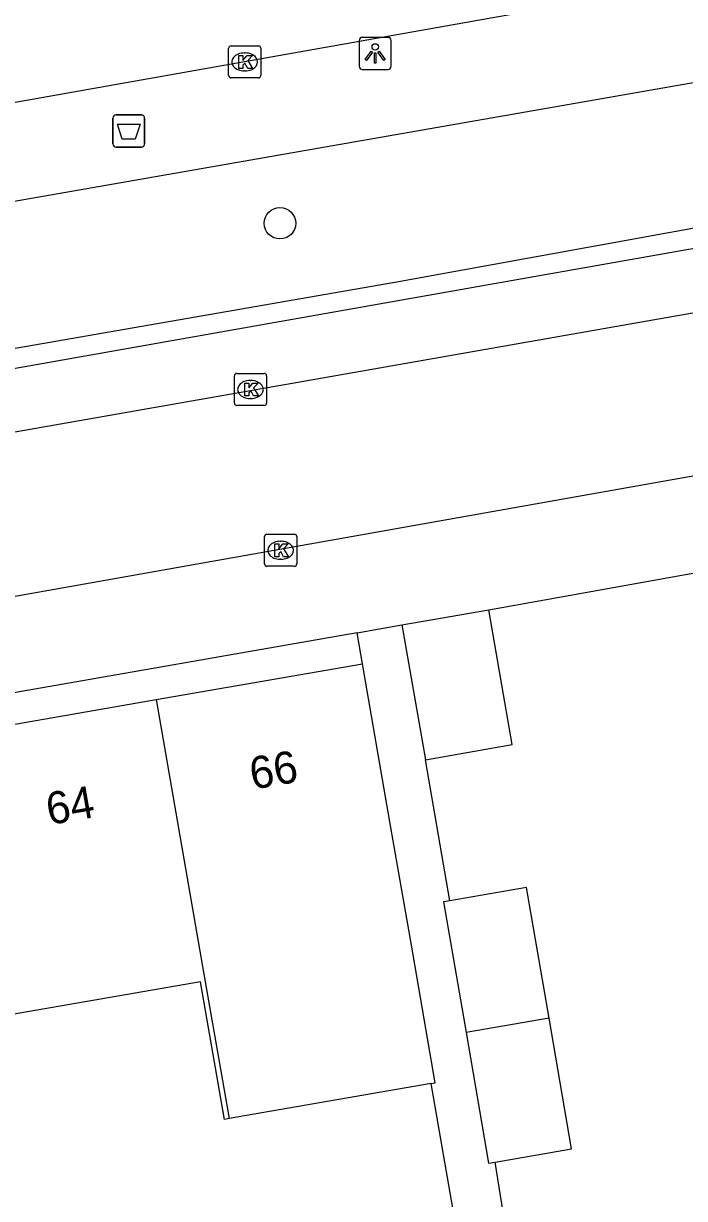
# Model space of a CAD drawing. Extents: x 162880 to 165536, y 384011 to 385179.
# Drawn here: x 164319.23 to 164339.81, y 384721.49 to 384758.06 of the extents above; entities that cross this region are included whole.
import ezdxf

# ---------------------------------------------------------------- set-up
doc = ezdxf.new("R2010")
doc.units = 0
for name, color, linetype in [('IMGEO_Afvalbak', 7, 'Continuous'), ('IMGEO_Boom', 7, 'Continuous'), ('IMGEO_Kolk', 7, 'Continuous'), ('IMGEO_Lichtpunt', 7, 'Continuous'), ('IMGEO_Muur', 7, 'Continuous'), ('IMGEO_Pand', 7, 'Continuous'), ('IMGEO_Pand_nummerreeks', 7, 'Continuous'), ('IMGEO_Rijbaan_lokaal_gesloten', 7, 'Continuous'), ('IMGEO_Rijbaan_lokaal_open', 7, 'Continuous'), ('IMGEO_Voetpad_open', 7, 'Continuous')]:
    doc.layers.add(name, color=color, linetype=linetype)

msp = doc.modelspace()

# ---------------------------------------------------------------- linework, layer by layer
at = {"layer": 'IMGEO_Afvalbak'}
for p, q in [((164322.111, 384755.218), (164322.901, 384755.218)), ((164322.901, 384755.218), (164322.111, 384755.218)), ((164322.011, 384754.318), (164322.011, 384755.118)), ((164322.011, 384755.118), (164322.011, 384754.318)), ((164323.001, 384755.118), (164323.001, 384754.318)), ((164323.001, 384754.318), (164323.001, 384755.118)), ((164322.901, 384754.218), (164322.111, 384754.218)), ((164322.111, 384754.218), (164322.901, 384754.218))]:
    msp.add_line(p, q, dxfattribs=at)
msp.add_lwpolyline([(164322.154, 384754.932), (164322.858, 384754.932), (164322.709, 384754.462), (164322.303, 384754.462), (164322.154, 384754.932)], dxfattribs=at)
for centre, start, end in [((164322.111, 384755.118), 90, 180), ((164322.111, 384755.118), 90, 180), ((164322.901, 384755.118), 0, 90), ((164322.901, 384755.118), 360, 90), ((164322.111, 384754.318), 180, 270), ((164322.111, 384754.318), 180, 270), ((164322.901, 384754.318), 270, 0), ((164322.901, 384754.318), 270, 0)]:
    msp.add_arc(centre, 0.1, start, end, dxfattribs=at)
at = {"layer": 'IMGEO_Boom'}
msp.add_circle((164327.216, 384751.847), 0.489, dxfattribs=at)
at = {"layer": 'IMGEO_Kolk'}
for p, q in [((164325.618, 384756.443), (164325.618, 384757.295)), ((164325.693, 384757.369), (164326.545, 384757.369)), ((164326.106, 384757.149), (164326.131, 384757.149)), ((164326.619, 384757.295), (164326.619, 384756.443)), ((164326.545, 384756.369), (164325.693, 384756.369)), ((164326.129, 384756.589), (164326.104, 384756.589)), ((164325.873, 384747.174), (164326.725, 384747.174)), ((164325.798, 384746.248), (164325.798, 384747.1)), ((164326.286, 384746.954), (164326.311, 384746.954)), ((164326.799, 384747.1), (164326.799, 384746.248)), ((164326.725, 384746.174), (164325.873, 384746.174)), ((164326.309, 384746.394), (164326.284, 384746.394)), ((164326.736, 384741.242), (164326.736, 384742.094)), ((164326.811, 384742.168), (164327.663, 384742.168)), ((164327.737, 384742.094), (164327.737, 384741.242)), ((164327.224, 384741.948), (164327.249, 384741.948)), ((164327.247, 384741.388), (164327.222, 384741.388)), ((164327.663, 384741.168), (164326.811, 384741.168))]:
    msp.add_line(p, q, dxfattribs=at)
for points in [[(164325.618, 384756.443), (164325.618, 384757.295)], [(164325.693, 384757.369), (164326.545, 384757.369)], [(164325.939, 384757.069), (164326.062, 384757.069), (164326.062, 384756.918), (164326.192, 384757.069), (164326.356, 384757.069), (164326.21, 384756.918), (164326.363, 384756.669), (164326.211, 384756.669), (164326.126, 384756.833), (164326.062, 384756.766), (164326.062, 384756.669), (164325.939, 384756.669), (164325.939, 384757.069)], [(164326.619, 384757.295), (164326.619, 384756.443)], [(164326.545, 384756.369), (164325.693, 384756.369)], [(164325.873, 384747.174), (164326.725, 384747.174)], [(164325.798, 384746.248), (164325.798, 384747.1)], [(164326.119, 384746.874), (164326.242, 384746.874), (164326.242, 384746.723), (164326.372, 384746.874), (164326.536, 384746.874), (164326.39, 384746.723), (164326.543, 384746.474), (164326.391, 384746.474), (164326.306, 384746.638), (164326.242, 384746.571), (164326.242, 384746.474), (164326.119, 384746.474), (164326.119, 384746.874)], [(164326.799, 384747.1), (164326.799, 384746.248)], [(164326.725, 384746.174), (164325.873, 384746.174)], [(164326.736, 384741.242), (164326.736, 384742.094)], [(164326.811, 384742.168), (164327.663, 384742.168)], [(164327.737, 384742.094), (164327.737, 384741.242)], [(164327.057, 384741.868), (164327.18, 384741.868), (164327.18, 384741.717), (164327.31, 384741.868), (164327.474, 384741.868), (164327.328, 384741.717), (164327.481, 384741.468), (164327.329, 384741.468), (164327.244, 384741.632), (164327.18, 384741.565), (164327.18, 384741.468), (164327.057, 384741.468), (164327.057, 384741.868)], [(164327.663, 384741.168), (164326.811, 384741.168)]]:
    msp.add_lwpolyline(points, dxfattribs=at)
for centre, start, end in [((164325.695, 384757.293), 91.552, 178.448), ((164325.695, 384757.293), 91.552, 178.448), ((164326.543, 384757.293), 1.552, 88.448), ((164326.543, 384757.293), 1.552, 88.448), ((164325.695, 384756.445), 181.552, 268.448), ((164325.695, 384756.445), 181.552, 268.448), ((164326.543, 384756.445), 271.552, 358.448), ((164326.543, 384756.445), 271.552, 358.448), ((164325.875, 384747.098), 91.552, 178.448), ((164325.875, 384747.098), 91.552, 178.448), ((164326.723, 384747.098), 1.552, 88.448), ((164326.723, 384747.098), 1.552, 88.448), ((164325.875, 384746.25), 181.552, 268.448), ((164325.875, 384746.25), 181.552, 268.448), ((164326.723, 384746.25), 271.552, 358.448), ((164326.723, 384746.25), 271.552, 358.448), ((164326.813, 384742.092), 91.552, 178.448), ((164326.813, 384742.092), 91.552, 178.448), ((164327.661, 384742.092), 1.552, 88.448), ((164327.661, 384742.092), 1.552, 88.448), ((164326.813, 384741.244), 181.552, 268.448), ((164326.813, 384741.244), 181.552, 268.448), ((164327.661, 384741.244), 271.552, 358.448), ((164327.661, 384741.244), 271.552, 358.448)]:
    msp.add_arc(centre, 0.0765, start, end, dxfattribs=at)
for centre, major_axis, ratio, start_param, end_param in [((164326.105, 384756.869), (-0.387, 0.002), 0.722429, 4.712389, 7.853982), ((164326.13, 384756.869), (-0.39, 0.002), 0.717154, 1.570796, 4.712389), ((164326.285, 384746.674), (-0.387, 0.002), 0.722429, 4.712389, 7.853982), ((164326.31, 384746.674), (-0.39, 0.002), 0.717154, 1.570796, 4.712389), ((164327.223, 384741.668), (-0.387, 0.002), 0.722429, 4.712389, 7.853982), ((164327.248, 384741.668), (-0.39, 0.002), 0.717154, 1.570796, 4.712389)]:
    msp.add_ellipse(centre, major_axis=major_axis, ratio=ratio, start_param=start_param, end_param=end_param, dxfattribs=at)
at = {"layer": 'IMGEO_Lichtpunt'}
for p, q in [((164329.682, 384757.539), (164329.682, 384756.732)), ((164329.682, 384757.539), (164329.682, 384756.732)), ((164330.584, 384757.634), (164329.776, 384757.634)), ((164330.584, 384757.634), (164329.776, 384757.634)), ((164330.678, 384756.732), (164330.678, 384757.539)), ((164330.678, 384756.732), (164330.678, 384757.539)), ((164329.776, 384756.638), (164330.584, 384756.638)), ((164329.776, 384756.638), (164330.584, 384756.638))]:
    msp.add_line(p, q, dxfattribs=at)
for points in [[(164330.056, 384757.203), (164330.095, 384757.175), (164329.907, 384756.913), (164329.869, 384756.94), (164330.056, 384757.203)], [(164330.158, 384757.155), (164330.205, 384757.155), (164330.205, 384756.833), (164330.158, 384756.833), (164330.158, 384757.155)], [(164330.268, 384757.175), (164330.306, 384757.202), (164330.493, 384756.94), (164330.454, 384756.912), (164330.268, 384757.175)]]:
    msp.add_lwpolyline(points, dxfattribs=at)
msp.add_circle((164330.181, 384757.337), 0.0994, dxfattribs=at)
for centre, start, end in [((164329.776, 384757.539), 90, 180), ((164329.776, 384757.539), 90, 180), ((164330.584, 384757.539), 0, 90), ((164330.584, 384757.539), 0, 90), ((164329.776, 384756.732), 180, 270), ((164329.776, 384756.732), 180, 270), ((164330.584, 384756.732), 270, 0), ((164330.584, 384756.732), 270, 360)]:
    msp.add_arc(centre, 0.0946, start, end, dxfattribs=at)
at = {"layer": 'IMGEO_Muur'}
msp.add_lwpolyline([(164333.715, 384739.812), (164342.387, 384741.373)], dxfattribs=at)
at = {"layer": 'IMGEO_Pand'}
for points in [[(164331.013, 384739.342), (164333.715, 384739.812)], [(164331.743, 384735.149), (164334.445, 384735.619), (164333.715, 384739.812)], [(164331.013, 384739.342), (164331.743, 384735.149)], [(164323.356, 384737.02), (164329.785, 384738.138)], [(164331.928, 384725.071), (164332.053, 384725.093), (164331.308, 384729.376), (164330.641, 384733.212), (164329.785, 384738.138)], [(164317.048, 384735.923), (164323.356, 384737.02)], [(164323.356, 384737.02), (164324.887, 384728.238), (164325.63, 384723.976)], [(164335.594, 384727.1), (164334.892, 384731.168), (164332.507, 384730.756)], [(164332.507, 384730.756), (164332.309, 384730.722), (164333.01, 384726.655)], [(164325.63, 384723.976), (164325.49, 384723.952), (164324.746, 384728.235), (164318.575, 384727.162)], [(164335.594, 384727.1), (164333.01, 384726.655)], [(164333.915, 384722.622), (164336.296, 384723.033), (164335.594, 384727.1)], [(164333.01, 384726.655), (164333.712, 384722.587), (164333.915, 384722.622)], [(164331.928, 384725.071), (164325.63, 384723.976)]]:
    msp.add_lwpolyline(points, dxfattribs=at)
at = {"layer": 'IMGEO_Rijbaan_lokaal_gesloten'}
msp.add_lwpolyline([(164264.928, 384746.16), (164287.286, 384750), (164347.249, 384760.637)], dxfattribs=at)
at = {"layer": 'IMGEO_Rijbaan_lokaal_open'}
for points in [[(164272.188, 384744.248), (164304.442, 384750), (164347.515, 384757.521)], [(164348.072, 384753.135), (164330.787, 384750), (164272.704, 384739.912)], [(164275.6, 384739.664), (164334.059, 384750), (164345.942, 384752.101)], [(164272.79, 384737.256), (164345.442, 384750), (164349.52, 384750.709)], [(164356.688, 384746.339), (164355.587, 384746.207), (164355.545, 384746.547), (164351.682, 384745.895), (164351.591, 384746.015), (164287.974, 384734.728), (164271.441, 384731.972), (164270.322, 384731.908)]]:
    msp.add_lwpolyline(points, dxfattribs=at)
at = {"layer": 'IMGEO_Voetpad_open'}
for points in [[(164333.715, 384739.812), (164342.387, 384741.373)], [(164329.618, 384739.098), (164272.604, 384729.14)], [(164329.618, 384739.098), (164331.013, 384739.342)], [(164329.785, 384738.138), (164329.618, 384739.098)], [(164332.507, 384730.756), (164331.743, 384735.149)], [(164332.738, 384720.412), (164331.928, 384725.071)], [(164334.293, 384720.287), (164333.915, 384722.622)]]:
    msp.add_lwpolyline(points, dxfattribs=at)

# ---------------------------------------------------------------- texts
at = {"layer": 'IMGEO_Pand_nummerreeks'}
for s, rotation, p in [('66', 9.8663, (164326.365, 384734.214)), ('64', 9.8642, (164320.029, 384733.112))]:
    msp.add_text(s, height=1, rotation=rotation, dxfattribs=at).set_placement(p)

doc.saveas('drawing.dxf')
